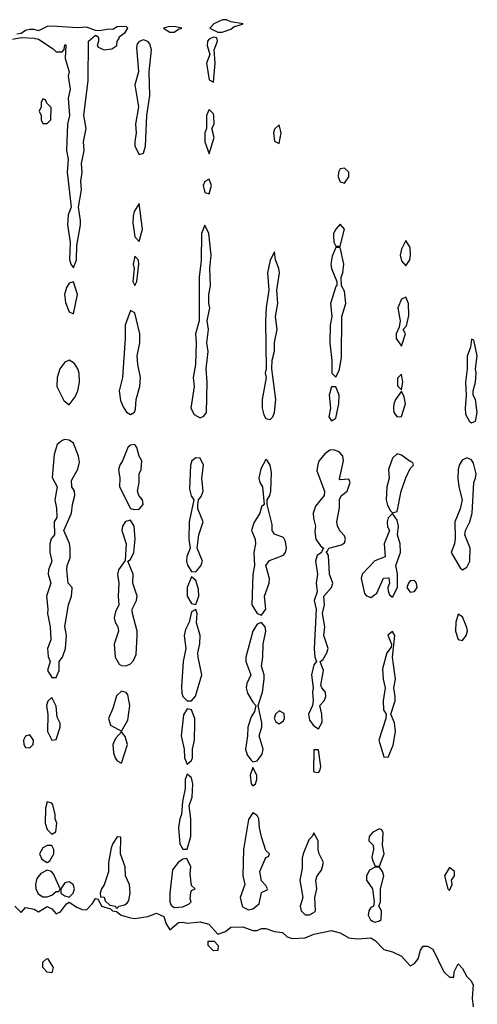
# Model space of a CAD drawing. Header units: inches. Extents: x 2380053 to 2584298, y 380219 to 546618.
# Tile 442 of 656: x 2508484 to 2510577, y 443021 to 447529. Entities that reach past the tile are written whole.
import ezdxf

# ---------------------------------------------------------------- set-up
doc = ezdxf.new("R2010")
doc.units = ezdxf.units.IN
doc.header["$MEASUREMENT"] = 0
doc.layers.add('C5404', color=7, linetype='Continuous')
doc.layers.add('C5414', color=7, linetype='Continuous')

msp = doc.modelspace()

# ---------------------------------------------------------------- linework, layer by layer
at = {"layer": 'C5404', "color": 2, "elevation": 46}
for points in [[(2509430, 447528.7), (2509411.6, 447528.4), (2509372, 447510), (2509354, 447490), (2509390, 447472), (2509410, 447472), (2509450, 447486), (2509464, 447496), (2509506, 447510), (2509450, 447519)], [(2509190, 447497.2), (2509163.5, 447496.5), (2509142, 447490), (2509170, 447472), (2509190, 447472), (2509210, 447486), (2509226, 447490)], [(2509050, 447437.2), (2509030, 447428.7), (2509021.4, 447418.6), (2509018, 447402), (2509026.8, 447290), (2509010.8, 447230), (2509026.8, 447130), (2509014, 447050), (2509016.3, 447010), (2509010.7, 446970), (2509010.7, 446950), (2509030, 446911), (2509050, 446918), (2509059.5, 446950), (2509065.2, 447090), (2509078.9, 447181.1), (2509076, 447290), (2509086.6, 447390), (2509078.4, 447418.4), (2509070, 447429)], [(2509370, 447448), (2509350, 447439), (2509342.8, 447430), (2509340.7, 447410), (2509354, 447370), (2509338.8, 447330), (2509350, 447254), (2509370, 447242), (2509377.2, 447330), (2509373.2, 447390), (2509388, 447430), (2509386, 447446)], [(2508590, 447166), (2508582, 447150), (2508582, 447130), (2508572, 447110), (2508582, 447090), (2508582, 447070), (2508590, 447054), (2508610, 447054), (2508626, 447070), (2508627.3, 447127.3), (2508607.3, 447147.3), (2508602, 447162)], [(2509350, 447118), (2509338.8, 447090), (2509338, 447030), (2509331.3, 447010), (2509331, 446990), (2509331.3, 446970), (2509350, 446914), (2509372.7, 446990), (2509362, 447030), (2509372.7, 447050), (2509372.3, 447090), (2509370, 447098)], [(2509670, 447048), (2509650, 447028), (2509645.5, 447010), (2509650, 446972), (2509670, 446962), (2509679.3, 447010)], [(2509970, 446849.2), (2509950, 446845.2), (2509941.6, 446830), (2509940.5, 446810), (2509950, 446786), (2509970, 446781), (2509989.3, 446810), (2509989.2, 446830)], [(2509350, 446799), (2509330, 446788.7), (2509323, 446770), (2509330, 446738), (2509350, 446732), (2509360.9, 446770)], [(2509030, 446688), (2509007.3, 446650), (2509002, 446630), (2509001.6, 446598.4), (2509010, 446534), (2509030, 446514), (2509046, 446570)], [(2509330, 446588), (2509316, 446550), (2509314, 446426), (2509304.9, 446350), (2509304, 446150), (2509287.7, 446090), (2509290.8, 446050), (2509287.3, 445950), (2509278, 445890), (2509282, 445850), (2509267.3, 445750), (2509281.6, 445721.6), (2509310, 445706.8), (2509326, 445714), (2509339, 445730), (2509340.9, 445870), (2509337.2, 445930), (2509345.2, 446010), (2509339.3, 446050), (2509347, 446110), (2509341.2, 446150), (2509353.2, 446210), (2509348.7, 446230), (2509348.7, 446270), (2509357.2, 446310), (2509353.2, 446390), (2509359.3, 446450), (2509348.7, 446550)], [(2509950, 446593.2), (2509930, 446569), (2509919.1, 446550), (2509918.8, 446538.8), (2509921, 446510), (2509930, 446492), (2509950, 446492), (2509969, 446569)], [(2509010, 446446), (2509002.8, 446410), (2509006.8, 446390), (2509001, 446330), (2509010, 446312), (2509019, 446330), (2509028, 446410), (2509027.3, 446427.3)], [(2509650, 446466), (2509630, 446428), (2509617.1, 446370), (2509622.8, 446290), (2509610.9, 446210.9), (2509607.5, 446147.5), (2509612, 445930), (2509607.3, 445910), (2509611.3, 445890), (2509593, 445790), (2509593.4, 445750), (2509599.9, 445719.9), (2509610, 445702.8), (2509630, 445698.8), (2509641.2, 445710), (2509649.4, 445730.6), (2509656, 445790), (2509637.2, 445930), (2509639, 445970), (2509648.9, 446011.1), (2509649.1, 446050.9), (2509661.2, 446110), (2509654, 446170), (2509665.2, 446230), (2509659.3, 446290), (2509672, 446370), (2509669.3, 446390), (2509653.2, 446430)], [(2509950, 446486), (2509930, 446486), (2509913.7, 446446.3), (2509907.7, 446410), (2509910.7, 446390), (2509934, 446330), (2509934, 446310), (2509930, 446308), (2509904.9, 446230), (2509911, 446170), (2509904, 446130), (2509902, 446050), (2509911.1, 445968.9), (2509912, 445910), (2509930, 445892), (2509947.3, 445927.3), (2509956, 445984), (2509957.2, 446170), (2509975.1, 446230), (2509970, 446286), (2509955.3, 446310), (2509954, 446350), (2509962.7, 446370), (2509967, 446410)], [(2508730, 446328.7), (2508710, 446322), (2508698, 446302), (2508688.2, 446270), (2508693.4, 446233.4), (2508710, 446192), (2508730, 446182), (2508747.6, 446270)], [(2508990, 446198), (2508966.8, 446130), (2508966.8, 446070), (2508953.4, 445890), (2508938, 445830), (2508945.4, 445785.4), (2508956.9, 445756.9), (2508971.6, 445731.6), (2508990, 445722), (2509008.4, 445731.6), (2509014, 445746), (2509016, 445790), (2509032.7, 445850), (2509036, 445890), (2509024, 445950), (2509021.2, 445990), (2509034, 446050), (2509033.2, 446090), (2509010, 446186)], [(2508710, 445969.4), (2508690, 445961.2), (2508666.8, 445930), (2508654.8, 445890), (2508654, 445850), (2508685.2, 445785.2), (2508710, 445766), (2508738, 445802), (2508749.3, 445830), (2508757.2, 445870), (2508756, 445910), (2508749.4, 445930), (2508734.7, 445954.7)], [(2509930, 445848), (2509910, 445848), (2509898.8, 445810), (2509906, 445750), (2509898, 445710), (2509910, 445692), (2509930, 445704.7), (2509944, 445770), (2509945.2, 445810)], [(2508690, 445607), (2508677.5, 445602.5), (2508655.5, 445584.5), (2508641.1, 445538.9), (2508632.8, 445432.8), (2508655.5, 445390), (2508644.9, 445330), (2508652.5, 445292.5), (2508653, 445250), (2508642, 445230), (2508642.8, 445170), (2508628.2, 445151.8), (2508622, 445130), (2508621.6, 445090), (2508630.7, 445050), (2508614.9, 445010), (2508614, 444990), (2508625.5, 444950), (2508605.5, 444890), (2508612.7, 444830), (2508610.6, 444810), (2508623, 444750), (2508626.8, 444690), (2508610.6, 444650), (2508613.2, 444613.2), (2508622.8, 444590), (2508610.8, 444550), (2508630, 444518), (2508650, 444518), (2508663.7, 444550), (2508664, 444590), (2508679.3, 444610), (2508692.7, 444650), (2508698.4, 444710), (2508689.5, 444750.5), (2508706.6, 444850), (2508720.9, 444890), (2508724, 444924), (2508724, 444930), (2508705.2, 444950), (2508699.3, 445010), (2508701.2, 445030), (2508714.5, 445065.5), (2508715.1, 445110), (2508711.1, 445131.1), (2508685.2, 445190), (2508720.9, 445270), (2508724.5, 445310), (2508736, 445350), (2508734, 445370), (2508722, 445390), (2508720.1, 445419.9), (2508749.5, 445470.5), (2508757.2, 445502.8), (2508753.2, 445530), (2508729.6, 445589.6), (2508710, 445603.7)], [(2509010, 445584), (2508990, 445581.2), (2508978.8, 445570), (2508954.4, 445510), (2508941.6, 445490), (2508935.8, 445470), (2508942, 445430), (2508940.5, 445390), (2508990, 445291), (2509005.8, 445285.8), (2509030, 445288), (2509049.2, 445310), (2509046, 445330), (2509029.3, 445350), (2509022.9, 445370), (2509029.6, 445410), (2509029.6, 445450), (2509039.5, 445470), (2509042, 445510), (2509029.6, 445530), (2509019.3, 445570)], [(2509919.1, 445559.1), (2509902.6, 445557.4), (2509879.3, 445540.7), (2509852.5, 445507.5), (2509847.1, 445492.9), (2509843, 445463), (2509878.8, 445370), (2509876.3, 445350), (2509837.5, 445302.5), (2509826.8, 445270), (2509827.1, 445247.1), (2509836.3, 445210), (2509834, 445186), (2509839.1, 445150), (2509859.5, 445119.5), (2509874, 445110), (2509874, 445106), (2509870, 445106), (2509864.7, 445090), (2509844.7, 445075.3), (2509837.1, 445050), (2509845.5, 444990), (2509839.3, 444950), (2509844, 444910), (2509830.7, 444870), (2509840.7, 444830), (2509830.4, 444650), (2509834, 444610), (2509841, 444590), (2509830, 444575.3), (2509818, 444530), (2509826.8, 444470), (2509822.8, 444450), (2509826.8, 444410), (2509822.8, 444390), (2509804.9, 444350), (2509810, 444322.8), (2509830, 444296), (2509850, 444282), (2509867, 444313), (2509865.6, 444350), (2509857.2, 444390), (2509876, 444410), (2509883.7, 444430), (2509882, 444450), (2509865.2, 444470), (2509862, 444482), (2509873, 444550), (2509859, 444590), (2509870, 444598.8), (2509889.5, 444630), (2509895.6, 444650), (2509875.1, 444710), (2509879.5, 444750), (2509868.7, 444810), (2509878.4, 444850), (2509875.1, 444890), (2509909.5, 444930), (2509916.2, 444950), (2509901.6, 444990), (2509896.2, 445076.2), (2509886, 445094), (2509890, 445094), (2509898, 445110), (2509956, 445124), (2509970, 445134), (2509974, 445150), (2509970, 445166), (2509950, 445188), (2509938, 445210), (2509935.3, 445230), (2509946, 445294), (2509946.8, 445333.2), (2509955.3, 445350), (2509982, 445370), (2509995.3, 445410), (2509990, 445426), (2509950, 445422), (2509946.6, 445426.6), (2509964.5, 445510), (2509962.7, 445530), (2509945.2, 445550)], [(2509290, 445522.7), (2509271, 445510), (2509265.5, 445490), (2509260.3, 445380.3), (2509268.4, 445348.4), (2509281, 445330), (2509259.5, 445230), (2509258, 445150), (2509264, 445110), (2509248.7, 445071.3), (2509246.7, 445050), (2509252, 445032), (2509270, 445002), (2509290, 445001), (2509311.7, 445028.3), (2509319.5, 445050), (2509296, 445110), (2509303.7, 445170), (2509323.7, 445230), (2509299, 445290), (2509299, 445310), (2509302, 445330), (2509314.5, 445345.5), (2509322.9, 445370), (2509317.6, 445430), (2509324.5, 445490), (2509310, 445521.2)], [(2509610, 445515.3), (2509586.6, 445473.4), (2509578, 445430), (2509582, 445410), (2509594.8, 445390), (2509602, 445310), (2509590, 445298), (2509582.8, 445270), (2509554.5, 445225.5), (2509544.9, 445190), (2509561.3, 445150), (2509563.1, 445130), (2509554.4, 445090), (2509558, 445030), (2509550.3, 444990), (2509546.4, 444850), (2509570, 444810.7), (2509590, 444802.8), (2509609.5, 444830), (2509603.6, 444890), (2509625.1, 444950), (2509626.6, 444970), (2509609.3, 445030), (2509626.5, 445053.5), (2509690, 445077.3), (2509699.5, 445090), (2509704.2, 445110), (2509699.7, 445139.7), (2509690, 445159), (2509650, 445174), (2509639.3, 445190), (2509638, 445218), (2509615.3, 445310), (2509615.3, 445330), (2509628.7, 445350), (2509633.2, 445370), (2509635.5, 445455.5), (2509629, 445489), (2509618, 445510)], [(2508990, 445237.2), (2508968.4, 445231.6), (2508954, 445210), (2508950.7, 445190), (2508970.8, 445130), (2508966.4, 445053.6), (2508936.3, 445010), (2508930.5, 444990), (2508937.3, 444950), (2508934, 444890), (2508937.1, 444850), (2508921.7, 444818.3), (2508915.8, 444790), (2508920.5, 444770), (2508932.7, 444750), (2508935.8, 444730), (2508916.4, 444670), (2508920.4, 444610), (2508938.9, 444578.9), (2508950, 444572), (2508970, 444570.3), (2508990, 444580.4), (2509004.2, 444595.8), (2509017.1, 444622.9), (2509021.3, 444710), (2509021.3, 444730), (2508999.6, 444810), (2508998.4, 444830), (2509018.4, 444870), (2509020.5, 444890), (2509000.9, 444950), (2509002.9, 444990), (2508978, 445050), (2508990, 445058), (2509005.2, 445090), (2509012.3, 445150), (2509007, 445210)], [(2509270, 444978), (2509250.5, 444929.5), (2509250.5, 444890), (2509270, 444856), (2509290, 444851.3), (2509303.6, 444890), (2509302.4, 444922.4), (2509290, 444962)], [(2509290, 444828), (2509270, 444818), (2509258.8, 444770), (2509242.6, 444737.4), (2509235.8, 444710), (2509243, 444650), (2509232.2, 444590), (2509223.4, 444476.6), (2509225.1, 444445.1), (2509230.6, 444430), (2509250, 444410.6), (2509270, 444410.6), (2509288.1, 444431.9), (2509316.2, 444530), (2509299.6, 444610), (2509298.4, 444630), (2509307.8, 444672.2), (2509309.7, 444710), (2509292.3, 444767.7), (2509296, 444810)], [(2509590, 444769.2), (2509570, 444761.2), (2509550.4, 444730), (2509517.6, 444610), (2509518.3, 444590), (2509541.3, 444530), (2509522.4, 444490), (2509519.5, 444470), (2509525.8, 444445.8), (2509550, 444404.7), (2509564.7, 444390), (2509558, 444362), (2509543.1, 444336.9), (2509526.7, 444290), (2509526.4, 444250), (2509517.4, 444190), (2509523.6, 444163.6), (2509540.5, 444140.5), (2509550, 444131), (2509570, 444136), (2509593.1, 444166.9), (2509597.6, 444190), (2509579.6, 444250), (2509591.8, 444290), (2509592, 444310), (2509574, 444390), (2509594.5, 444450), (2509602.4, 444510), (2509601.6, 444530), (2509589.7, 444570), (2509596.3, 444610), (2509596.9, 444670), (2509609.6, 444730), (2509606, 444750)], [(2508630, 444426), (2508611.6, 444408.4), (2508606, 444390), (2508611.6, 444348.4), (2508610.8, 444270), (2508630, 444231.3), (2508650, 444234), (2508668.7, 444290), (2508668.4, 444308.4), (2508655.3, 444335.3), (2508650, 444386)], [(2508950, 444455.3), (2508927, 444433), (2508910, 444375.3), (2508890.5, 444330), (2508899.8, 444299.8), (2508950, 444272), (2508978, 444322), (2508988.2, 444390), (2508978.3, 444438.3), (2508970, 444449.3)], [(2509250, 444374), (2509233, 444347), (2509223.1, 444250), (2509236.3, 444190), (2509237.3, 444150), (2509250, 444121), (2509270, 444138), (2509274.5, 444150), (2509274.5, 444190), (2509282.9, 444230), (2509285.1, 444310), (2509285.1, 444330), (2509270, 444368.7)], [(2509670, 444364.5), (2509653.4, 444350), (2509648, 444330), (2509655.2, 444315.2), (2509670, 444306), (2509690, 444318.8), (2509695.6, 444330), (2509693.1, 444353.1)], [(2508530, 444255.1), (2508510, 444249.2), (2508501.3, 444230), (2508502.4, 444210), (2508510, 444197.3), (2508530, 444195.5), (2508544.5, 444210), (2508547.3, 444230)], [(2508950, 444268.7), (2508921.3, 444238.7), (2508910.4, 444210), (2508912.7, 444172.7), (2508920.7, 444150), (2508930, 444136), (2508950, 444126), (2508977, 444210), (2508966.6, 444246.6)], [(2509850, 444186), (2509830, 444186), (2509827.3, 444090), (2509830, 444086), (2509850, 444082.8), (2509857.2, 444090), (2509861.2, 444110)], [(2509550, 444106), (2509538.8, 444070), (2509542.8, 444030), (2509550, 444021), (2509562, 444030), (2509568.7, 444050), (2509568.7, 444070)], [(2509250, 444075.3), (2509240.7, 444050), (2509240.5, 444010), (2509227.7, 443950), (2509224, 443890), (2509216.3, 443870), (2509210.6, 443830), (2509216.4, 443756.4), (2509230, 443731), (2509250, 443731.3), (2509266.6, 443790), (2509266.6, 443870), (2509259.3, 443930), (2509272.3, 443970), (2509276, 444030), (2509270, 444058)], [(2508610, 443948), (2508601.4, 443918.6), (2508600.7, 443850), (2508610, 443822), (2508630, 443801), (2508648.9, 443811.1), (2508653.2, 443850), (2508645.2, 443870), (2508645.2, 443890), (2508634.5, 443934.5), (2508630, 443942)], [(2509550, 443897.2), (2509530, 443868), (2509507.7, 443730), (2509504, 443610), (2509514, 443570), (2509493, 443510), (2509501, 443470), (2509505.5, 443465.5), (2509530, 443454), (2509550, 443458.8), (2509578.6, 443481.4), (2509590, 443534), (2509615.3, 443544.7), (2509618, 443550), (2509610, 443566), (2509590, 443586), (2509582.7, 443630), (2509610, 443694), (2509622, 443698), (2509626, 443710), (2509610, 443726), (2509590, 443788), (2509580.7, 443830), (2509578.4, 443870), (2509570, 443885.2)], [(2508930, 443788), (2508910, 443758), (2508902.5, 443737.5), (2508890.5, 443670), (2508890, 443628), (2508870, 443568), (2508858, 443550), (2508852, 443530), (2508854, 443514), (2508870, 443512), (2508874.4, 443494.4), (2508895.3, 443475.3), (2508922, 443470), (2508923.6, 443463.6), (2508930, 443462), (2508938, 443470), (2508963.7, 443476.3), (2508975.1, 443484.9), (2508983.2, 443496.8), (2508989.3, 443530), (2508986, 443570), (2508967, 443610), (2508966.6, 443650), (2508945.2, 443710), (2508946, 443786)], [(2509830, 443806), (2509822, 443790), (2509805.8, 443774.2), (2509780.7, 443710), (2509776.3, 443690), (2509776.4, 443643.6), (2509766, 443590), (2509778.8, 443510), (2509766.8, 443470), (2509770.8, 443450), (2509790, 443430.8), (2509810, 443430.7), (2509830, 443441), (2509837.2, 443450), (2509834, 443510), (2509842.7, 443550), (2509839, 443590), (2509845.2, 443610), (2509864.8, 443635.2), (2509874, 443670), (2509854, 443710), (2509849.2, 443730), (2509849, 443769)], [(2508610, 443749), (2508590, 443737.2), (2508574, 443710), (2508585.1, 443685.1), (2508610, 443671.3), (2508622, 443678), (2508639.3, 443710), (2508639.3, 443730), (2508630, 443748.7)], [(2509248.7, 443688.7), (2509230, 443686), (2509208.7, 443671.3), (2509182.9, 443637.1), (2509170.6, 443530.6), (2509170.8, 443490.8), (2509176, 443476), (2509190, 443464.7), (2509230, 443467.7), (2509259, 443481), (2509268, 443490), (2509264, 443504), (2509266.8, 443533.2), (2509270, 443542), (2509286, 443550), (2509270, 443566), (2509263.3, 443616.7), (2509266.6, 443650)], [(2508610, 443635.3), (2508580.3, 443619.7), (2508562.4, 443597.6), (2508555.5, 443570), (2508557.3, 443550), (2508567.7, 443527.7), (2508590, 443513.4), (2508610, 443513), (2508630, 443520.7), (2508650, 443538), (2508662, 443538), (2508668, 443550), (2508638.9, 443618.9), (2508629.4, 443629.4)], [(2508710, 443582), (2508690, 443578), (2508672, 443550), (2508672, 443530), (2508690, 443518), (2508710, 443512), (2508728, 443530), (2508734, 443550), (2508728, 443570)], [(2509370, 443266), (2509346, 443290), (2509346, 443310), (2509374, 443310), (2509392, 443290), (2509390, 443268)], [(2508630, 443166), (2508610, 443168.7), (2508589.3, 443190), (2508590, 443214), (2508606, 443230), (2508610.7, 443230.7), (2508636, 443190)]]:
    msp.add_lwpolyline(points, close=True, dxfattribs=at)
for points in [[(2508450, 447438.8), (2508490, 447447.3), (2508550, 447444), (2508570, 447438.8), (2508636, 447396), (2508650, 447382), (2508678, 447382), (2508687.3, 447392.7), (2508690, 447414), (2508694, 447414), (2508691.1, 447351.1), (2508710.6, 447290.6), (2508704.7, 447270), (2508714, 447210), (2508706, 447170), (2508711, 447090), (2508702.8, 447050), (2508698, 446930), (2508704.9, 446890), (2508700.7, 446830), (2508718.8, 446670), (2508705.1, 446634.9), (2508702, 446590), (2508714.8, 446510), (2508711.1, 446431.1), (2508718, 446410), (2508730, 446392), (2508744, 446430), (2508745.6, 446494.4), (2508761.3, 446590), (2508762.4, 446610), (2508753.2, 446670), (2508766, 446750), (2508763.7, 446790), (2508769.2, 446830), (2508766, 446870), (2508779.3, 446930), (2508776, 446970), (2508787, 447030), (2508777.2, 447090), (2508797.2, 447250), (2508798, 447430), (2508830, 447458), (2508842, 447450), (2508843.6, 447443.6), (2508844.7, 447430), (2508838, 447410), (2508842.8, 447402.8), (2508870, 447391), (2508904.7, 447395.3), (2508928, 447410), (2508928.9, 447431.1), (2508938, 447442), (2508938, 447450), (2508966, 447470), (2508978, 447490), (2508970, 447498), (2508930, 447495.3), (2508910, 447484), (2508890, 447485.2), (2508850, 447477.2), (2508830, 447479), (2508790, 447494), (2508750, 447492), (2508630, 447499.5), (2508610, 447497), (2508570, 447477.2), (2508550, 447484), (2508530, 447484), (2508510, 447479.3), (2508490, 447466), (2508470, 447462)], [(2508462, 443470), (2508490, 443442), (2508510, 443464), (2508550, 443457.2), (2508570, 443444), (2508610, 443468.7), (2508630, 443458), (2508650, 443435.3), (2508670, 443444), (2508698, 443482), (2508710, 443488.7), (2508745.4, 443465.4), (2508770, 443455.1), (2508790, 443453.2), (2508816.9, 443483.1), (2508830, 443506), (2508842, 443502), (2508858, 443470), (2508899, 443459), (2508908, 443450), (2508926, 443446), (2508948, 443430), (2508990, 443417.2), (2509010, 443414), (2509070, 443423.7), (2509110, 443438), (2509142.7, 443422.7), (2509154, 443390), (2509170, 443362), (2509210, 443396), (2509230, 443398), (2509250, 443393.2), (2509310, 443399), (2509348.9, 443388.9), (2509390, 443342), (2509425.4, 443354.6), (2509450, 443374), (2509504.5, 443375.5), (2509550, 443359), (2509570, 443359), (2509590, 443369), (2509610, 443369), (2509650, 443354), (2509686, 443350), (2509708, 443330), (2509730, 443322.7), (2509790, 443326), (2509830, 443342.7), (2509910, 443359), (2509949.1, 443349.1), (2509990, 443325.2), (2510000, 443324.1)]]:
    msp.add_lwpolyline(points, dxfattribs=at)
at = {"layer": 'C5414', "color": 2, "elevation": 46}
for points in [[(2510250, 446518), (2510230, 446478), (2510224.9, 446450), (2510230, 446424.7), (2510250, 446402), (2510269, 446430), (2510272.3, 446450), (2510270, 446486)], [(2510250, 446258), (2510230, 446248.7), (2510214, 446210), (2510224.7, 446150), (2510219.6, 446120.4), (2510206, 446090), (2510206, 446070), (2510230, 446034), (2510248, 446090), (2510238, 446110), (2510252.9, 446127.1), (2510264.7, 446175.3), (2510262.7, 446230)], [(2510550, 446066), (2510546, 446030), (2510531.1, 445988.9), (2510531.3, 445930), (2510522.8, 445870), (2510526.8, 445810), (2510521, 445750), (2510523.5, 445723.5), (2510541, 445690), (2510550, 445682.8), (2510568.9, 445691.1), (2510577.2, 445730), (2510569.3, 445789.3), (2510559, 445810), (2510559, 445830), (2510569.2, 445870), (2510572.7, 445910), (2510568.7, 445930), (2510576, 445990), (2510562, 446062)], [(2510230, 445906), (2510212.7, 445887.3), (2510212, 445870), (2510212.7, 445852.7), (2510230, 445834), (2510237.2, 445870)], [(2510230, 445828), (2510202.8, 445790), (2510194.8, 445770), (2510194, 445750), (2510196, 445730), (2510210, 445711.3), (2510230, 445712), (2510249.2, 445770), (2510242, 445802)], [(2510210, 445541.2), (2510190, 445522), (2510170.7, 445470), (2510174.4, 445430), (2510164, 445390), (2510160.5, 445330), (2510166.2, 445306.2), (2510180.5, 445280.5), (2510190, 445271), (2510210, 445278), (2510229.6, 445370), (2510250, 445431.3), (2510270, 445474), (2510286, 445490), (2510282, 445502), (2510270, 445506), (2510230, 445535.3)], [(2510530, 445522.7), (2510508.3, 445511.7), (2510494.9, 445490), (2510490.3, 445470), (2510488.2, 445430), (2510493, 445390), (2510508.2, 445330), (2510498.4, 445290), (2510474, 445230), (2510475.9, 445155.9), (2510472.2, 445130), (2510457.3, 445090), (2510499.1, 445019.1), (2510510, 445010.8), (2510530, 445022), (2510542.9, 445050), (2510544.7, 445110), (2510520.7, 445170), (2510522.9, 445190), (2510542.4, 445230), (2510554, 445270), (2510560.9, 445410), (2510569.6, 445430), (2510571.8, 445450), (2510559.3, 445499.3), (2510550, 445513.2)], [(2510190, 445268), (2510170, 445248), (2510164.9, 445230), (2510166.4, 445206.4), (2510176, 445190), (2510150.5, 445130), (2510156, 445070), (2510108.5, 445051.5), (2510050.4, 444990), (2510045.3, 444970), (2510061.8, 444901.8), (2510070, 444890.6), (2510090, 444884.4), (2510117, 444903), (2510147.9, 444972.1), (2510173, 444973), (2510174.8, 444950), (2510167.3, 444930), (2510170, 444914), (2510175.3, 444895.3), (2510190, 444884.7), (2510212.7, 444930), (2510212.1, 444992.1), (2510204, 445030), (2510226.6, 445090), (2510224.5, 445130), (2510212.7, 445170), (2510217, 445210), (2510210, 445238)], [(2510290, 444960.9), (2510270, 444959.3), (2510262, 444950), (2510255.5, 444930), (2510270, 444907.7), (2510290, 444910.8), (2510302, 444930), (2510299.5, 444950)], [(2510490, 444808), (2510479.1, 444770), (2510478, 444730), (2510490, 444691.3), (2510510, 444686.8), (2510526, 444710), (2510531.8, 444730), (2510530, 444746), (2510510, 444795.3)], [(2510190, 444728.7), (2510168.5, 444711.5), (2510184.7, 444670), (2510183.6, 444656.4), (2510164, 444630), (2510143, 444557), (2510146.7, 444510), (2510156.3, 444470), (2510146.7, 444410), (2510148.2, 444370), (2510161, 444350), (2510158.8, 444330), (2510127.3, 444230), (2510150, 444154), (2510170, 444152), (2510191.9, 444208.1), (2510203.6, 444270), (2510198.4, 444310), (2510182, 444350), (2510200.7, 444410), (2510202, 444430), (2510195.6, 444470), (2510203.6, 444510), (2510188.7, 444610), (2510199.3, 444710)], [(2510130, 443825.2), (2510098.8, 443810), (2510082.8, 443790), (2510081, 443770), (2510101, 443750), (2510102.8, 443730), (2510094.8, 443694.8), (2510098.8, 443678.8), (2510110, 443654), (2510130, 443654), (2510151.6, 443710), (2510144, 443750), (2510146, 443806), (2510140.4, 443820.4)], [(2510130, 443649.2), (2510110, 443649.2), (2510084.5, 443635.5), (2510070.8, 443610), (2510070.8, 443590), (2510098, 443550), (2510106, 443490), (2510102, 443470), (2510090, 443464), (2510080.7, 443450), (2510077.3, 443430), (2510088.2, 443408.2), (2510101.1, 443401.1), (2510110, 443397.3), (2510130, 443402.8), (2510137.2, 443410), (2510139.3, 443450), (2510126, 443470), (2510134, 443490), (2510134, 443550), (2510149.5, 443610), (2510143.7, 443630)], [(2510450, 443648), (2510427.3, 443610), (2510442, 443550), (2510450, 443542), (2510462, 443570), (2510459, 443590), (2510472.7, 443610), (2510473.2, 443630)]]:
    msp.add_lwpolyline(points, close=True, dxfattribs=at)
msp.add_lwpolyline([(2510000, 443324.1), (2510030, 443320.9), (2510090, 443325.2), (2510110, 443314), (2510150, 443272.7), (2510190, 443261.2), (2510230, 443241.2), (2510270, 443198), (2510290, 443208), (2510306, 443230), (2510318, 443270), (2510330, 443288), (2510350, 443288), (2510373.6, 443273.6), (2510424, 443170), (2510450, 443146), (2510470, 443146), (2510472, 443170), (2510490, 443206), (2510510, 443186), (2510528.7, 443148.7), (2510548, 443130), (2510558, 443110), (2510554, 443050), (2510559, 443010)], dxfattribs=at)

doc.saveas('drawing.dxf')
